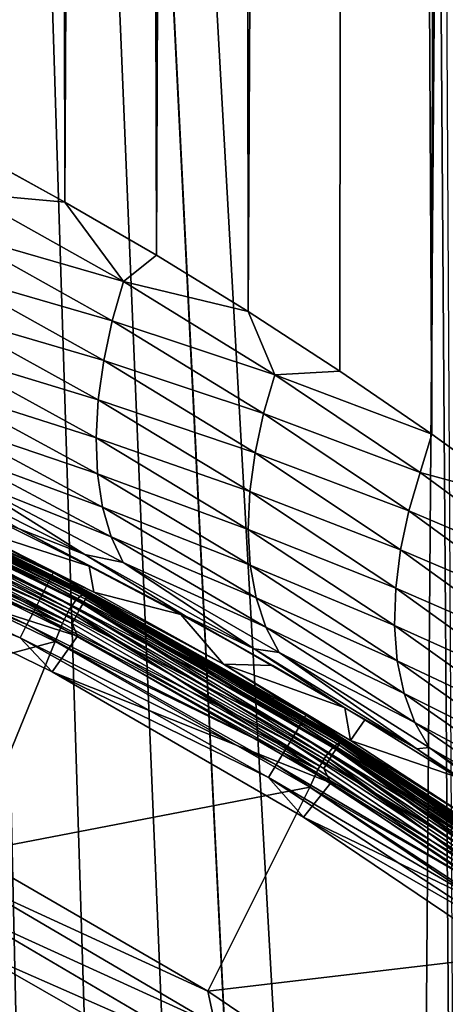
# Model space of a CAD drawing. Header units: metres. Extents: x -24 to 72, y -247 to 22.
# Tile 266 of 573: x 10.85 to 13.26, y -203.99 to -198.43. Entities that reach past the tile are written whole.
import ezdxf

# ---------------------------------------------------------------- set-up
doc = ezdxf.new("R2010")
doc.units = ezdxf.units.M
doc.layers.add('solid_509589_MEDIA_SW0001', color=7, linetype='CONTINUOUS')

msp = doc.modelspace()

# ---------------------------------------------------------------- linework, layer by layer
at = {"layer": 'solid_509589_MEDIA_SW0001'}
for points in [[(11.106506, -199.463852, 281.322083), (10.591548, -199.181763, 280.999786), (10.840421, -103.060989, 279.473083)], [(11.106506, -199.463852, 281.322083), (10.840421, -103.060989, 279.473083), (11.46467, -103.054047, 279.870941)], [(11.62343, -199.763672, 281.664703), (11.106506, -199.463852, 281.322083), (11.46467, -103.054047, 279.870941)], [(11.62343, -199.763672, 281.664703), (11.46467, -103.054047, 279.870941), (12.084569, -103.046661, 280.293945)], [(12.14177, -200.081757, 282.028168), (11.62343, -199.763672, 281.664703), (12.084569, -103.046661, 280.293945)], [(12.14177, -200.081757, 282.028168), (12.084569, -103.046661, 280.293945), (12.698758, -103.038849, 280.741699)], [(12.660723, -200.418381, 282.412872), (12.14177, -200.081757, 282.028168), (12.698758, -103.038849, 280.741699)], [(13.179606, -200.774048, 282.819275), (12.660723, -200.418381, 282.412872), (12.698758, -103.038849, 280.741699)], [(13.179606, -200.774048, 282.819275), (12.698758, -103.038849, 280.741699), (13.305124, -103.030617, 281.213287)], [(13.697446, -201.14888, 283.24762), (13.179606, -200.774048, 282.819275), (13.305124, -103.030617, 281.213287)], [(9.827398, -160.402893, 308.565277), (13.045057, -217.557907, 309.524597), (13.213239, -195.754791, 309.141724)], [(9.827398, -160.402893, 308.565277), (12.628703, -216.532242, 309.512268), (13.045057, -217.557907, 309.524597)], [(9.827398, -160.402893, 308.565277), (9.864964, -161.261902, 308.579895), (12.628703, -216.532242, 309.512268)], [(9.864964, -161.261902, 308.579895), (12.132125, -215.543488, 309.501404), (12.628703, -216.532242, 309.512268)], [(9.864964, -161.261902, 308.579895), (11.540147, -214.375961, 309.488312), (12.132125, -215.543488, 309.501404)], [(9.864964, -161.261902, 308.579895), (11.033787, -213.168625, 309.473206), (11.540147, -214.375961, 309.488312)], [(9.864964, -161.261902, 308.579895), (10.615952, -211.928192, 309.456268), (11.033787, -213.168625, 309.473206)], [(13.045057, -217.557907, 309.524597), (13.378036, -218.612869, 309.538422), (13.213239, -195.754791, 309.141724)], [(13.378036, -218.612869, 309.538422), (13.259324, -197.184433, 309.166046), (13.213239, -195.754791, 309.141724)], [(10.546282, -199.41394, 280.962555), (10.591548, -199.181763, 280.999786), (11.106506, -199.463852, 281.322083)], [(10.484738, -199.638107, 280.885193), (10.546282, -199.41394, 280.962555), (11.436721, -199.912506, 281.528503)], [(11.436721, -199.912506, 281.528503), (10.546282, -199.41394, 280.962555), (11.106506, -199.463852, 281.322083)], [(11.436721, -199.912506, 281.528503), (11.106506, -199.463852, 281.322083), (11.62343, -199.763672, 281.664703)], [(10.484738, -199.638107, 280.885193), (11.373908, -200.13414, 281.445099), (10.436899, -199.864639, 280.783417)], [(10.484738, -199.638107, 280.885193), (11.436721, -199.912506, 281.528503), (11.373908, -200.13414, 281.445099)], [(11.436721, -199.912506, 281.528503), (11.62343, -199.763672, 281.664703), (12.14177, -200.081757, 282.028168)], [(10.436899, -199.864639, 280.783417), (11.32584, -200.358124, 281.337921), (10.404974, -200.089188, 280.657074)], [(11.373908, -200.13414, 281.445099), (11.32584, -200.358124, 281.337921), (10.436899, -199.864639, 280.783417)], [(11.373908, -200.13414, 281.445099), (11.436721, -199.912506, 281.528503), (12.292254, -200.439346, 282.126953)], [(12.292254, -200.439346, 282.126953), (11.436721, -199.912506, 281.528503), (12.14177, -200.081757, 282.028168)], [(10.404974, -200.089188, 280.657074), (11.294822, -200.580124, 281.20694), (10.390756, -200.307007, 280.507019)], [(11.32584, -200.358124, 281.337921), (11.294822, -200.580124, 281.20694), (10.404974, -200.089188, 280.657074)], [(12.292254, -200.439346, 282.126953), (12.14177, -200.081757, 282.028168), (12.660723, -200.418381, 282.412872)], [(11.373908, -200.13414, 281.445099), (12.228888, -200.658524, 282.037689), (11.32584, -200.358124, 281.337921)], [(11.373908, -200.13414, 281.445099), (12.292254, -200.439346, 282.126953), (12.228888, -200.658524, 282.037689)], [(10.390756, -200.307007, 280.507019), (11.282713, -200.795456, 281.053162), (10.395455, -200.513214, 280.335114)], [(11.294822, -200.580124, 281.20694), (11.282713, -200.795456, 281.053162), (10.390756, -200.307007, 280.507019)], [(11.32584, -200.358124, 281.337921), (12.181244, -200.880005, 281.925232), (11.294822, -200.580124, 281.20694)], [(12.228888, -200.658524, 282.037689), (12.181244, -200.880005, 281.925232), (11.32584, -200.358124, 281.337921)], [(12.292254, -200.439346, 282.126953), (12.660723, -200.418381, 282.412872), (13.179606, -200.774048, 282.819275)], [(12.228888, -200.658524, 282.037689), (12.292254, -200.439346, 282.126953), (13.112944, -200.991776, 282.75473)], [(13.112944, -200.991776, 282.75473), (12.292254, -200.439346, 282.126953), (13.179606, -200.774048, 282.819275)], [(10.395455, -200.513214, 280.335114), (11.29074, -200.999313, 280.878601), (10.419564, -200.703186, 280.144287)], [(11.282713, -200.795456, 281.053162), (11.29074, -200.999313, 280.878601), (10.395455, -200.513214, 280.335114)], [(11.294822, -200.580124, 281.20694), (12.151709, -201.099533, 281.789825), (11.282713, -200.795456, 281.053162)], [(12.181244, -200.880005, 281.925232), (12.151709, -201.099533, 281.789825), (11.294822, -200.580124, 281.20694)], [(10.419564, -200.703186, 280.144287), (11.319364, -201.187103, 280.686249), (10.46278, -200.872803, 279.938263)], [(11.29074, -200.999313, 280.878601), (11.319364, -201.187103, 280.686249), (10.419564, -200.703186, 280.144287)], [(12.228888, -200.658524, 282.037689), (13.049673, -201.208588, 282.65979), (12.181244, -200.880005, 281.925232)], [(12.228888, -200.658524, 282.037689), (13.112944, -200.991776, 282.75473), (13.049673, -201.208588, 282.65979)], [(11.282713, -200.795456, 281.053162), (12.142186, -201.312454, 281.632568), (11.29074, -200.999313, 280.878601)], [(12.151709, -201.099533, 281.789825), (12.142186, -201.312454, 281.632568), (11.282713, -200.795456, 281.053162)], [(13.112944, -200.991776, 282.75473), (13.179606, -200.774048, 282.819275), (13.697446, -201.14888, 283.24762)], [(9.536174, -200.912308, 274.265198), (9.550949, -200.876923, 274.343018), (11.029231, -201.579865, 274.355286)], [(9.550949, -200.876923, 274.343018), (9.560101, -200.854401, 274.4263), (11.039799, -201.558014, 274.438599)], [(11.029231, -201.579865, 274.355286), (9.550949, -200.876923, 274.343018), (11.039799, -201.558014, 274.438599)], [(11.039799, -201.558014, 274.438599), (9.560101, -200.854401, 274.4263), (10.522803, -201.28746, 274.519562)], [(10.46278, -200.872803, 279.938263), (11.368201, -201.354767, 280.479889), (10.524018, -201.018799, 279.721436)], [(11.319364, -201.187103, 280.686249), (11.368201, -201.354767, 280.479889), (10.46278, -200.872803, 279.938263)], [(12.181244, -200.880005, 281.925232), (13.003049, -201.427673, 282.542358), (12.151709, -201.099533, 281.789825)], [(13.049673, -201.208588, 282.65979), (13.003049, -201.427673, 282.542358), (12.181244, -200.880005, 281.925232)], [(9.51622, -200.959473, 274.19516), (9.536174, -200.912308, 274.265198), (11.012169, -201.614151, 274.277435)], [(11.012169, -201.614151, 274.277435), (9.536174, -200.912308, 274.265198), (11.029231, -201.579865, 274.355286)], [(9.491687, -201.017014, 274.13504), (9.51622, -200.959473, 274.19516), (10.989126, -201.659851, 274.207397)], [(10.989126, -201.659851, 274.207397), (9.51622, -200.959473, 274.19516), (11.012169, -201.614151, 274.277435)], [(9.662363, -200.981674, 272.55191), (11.132273, -201.763504, 272.350952), (9.628463, -201.037567, 272.338287)], [(9.694913, -200.95166, 272.771484), (11.169505, -201.709991, 272.564636), (9.662363, -200.981674, 272.55191)], [(9.662363, -200.981674, 272.55191), (11.169505, -201.709991, 272.564636), (11.132273, -201.763504, 272.350952)], [(9.72557, -200.947861, 272.993347), (11.203367, -201.682083, 272.784241), (9.694913, -200.95166, 272.771484)], [(9.694913, -200.95166, 272.771484), (11.203367, -201.682083, 272.784241), (11.169505, -201.709991, 272.564636)], [(9.737194, -200.983231, 273.907501), (9.724538, -201.011017, 273.945892), (11.207322, -201.732681, 273.958496)], [(9.72557, -200.947861, 272.993347), (11.233311, -201.680084, 273.006134), (11.203367, -201.682083, 272.784241)], [(9.808299, -200.971191, 273.76828), (11.233311, -201.680084, 273.006134), (9.72557, -200.947861, 272.993347)], [(9.746598, -200.962845, 273.863892), (9.737194, -200.983231, 273.907501), (11.221909, -201.705841, 273.920105)], [(11.221909, -201.705841, 273.920105), (9.737194, -200.983231, 273.907501), (11.207322, -201.732681, 273.958496)], [(11.232747, -201.686157, 273.876495), (9.752388, -200.950653, 273.816711), (9.746598, -200.962845, 273.863892)], [(11.232747, -201.686157, 273.876495), (9.746598, -200.962845, 273.863892), (11.221909, -201.705841, 273.920105)], [(9.752388, -200.950653, 273.816711), (11.239419, -201.674393, 273.829346), (9.808299, -200.971191, 273.76828)], [(11.232747, -201.686157, 273.876495), (11.239419, -201.674393, 273.829346), (9.752388, -200.950653, 273.816711)], [(9.808299, -200.971191, 273.76828), (11.311217, -201.708008, 273.781158), (11.233311, -201.680084, 273.006134)], [(11.239419, -201.674393, 273.829346), (11.311217, -201.708008, 273.781158), (9.808299, -200.971191, 273.76828)], [(10.225327, -200.956268, 279.291351), (11.218496, -201.455139, 279.857788), (10.848247, -201.308975, 279.362061)], [(10.524018, -201.018799, 279.721436), (11.218496, -201.455139, 279.857788), (10.225327, -200.956268, 279.291351)], [(13.049673, -201.208588, 282.65979), (13.112944, -200.991776, 282.75473), (13.898844, -201.567276, 283.409058)], [(13.898844, -201.567276, 283.409058), (13.112944, -200.991776, 282.75473), (13.697446, -201.14888, 283.24762)], [(9.463314, -201.083191, 274.086639), (9.491687, -201.017014, 274.13504), (10.960796, -201.715591, 274.147247)], [(10.960796, -201.715591, 274.147247), (9.491687, -201.017014, 274.13504), (10.989126, -201.659851, 274.207397)], [(9.628463, -201.037567, 272.338287), (11.092142, -201.841934, 272.145874), (9.593643, -201.118607, 272.13324)], [(9.628463, -201.037567, 272.338287), (11.132273, -201.763504, 272.350952), (11.092142, -201.841934, 272.145874)], [(9.709116, -201.045135, 273.9776), (9.691524, -201.084274, 274.001373), (11.169275, -201.803497, 274.013916)], [(9.724538, -201.011017, 273.945892), (9.709116, -201.045135, 273.9776), (11.189549, -201.765671, 273.990173)], [(11.189549, -201.765671, 273.990173), (9.709116, -201.045135, 273.9776), (11.169275, -201.803497, 274.013916)], [(11.207322, -201.732681, 273.958496), (9.724538, -201.011017, 273.945892), (11.189549, -201.765671, 273.990173)], [(10.524018, -201.018799, 279.721436), (11.436041, -201.499069, 280.263885), (11.218496, -201.455139, 279.857788)], [(11.368201, -201.354767, 280.479889), (11.436041, -201.499069, 280.263885), (10.524018, -201.018799, 279.721436)], [(11.29074, -200.999313, 280.878601), (12.153908, -201.514023, 281.455566), (11.319364, -201.187103, 280.686249)], [(12.142186, -201.312454, 281.632568), (12.153908, -201.514023, 281.455566), (11.29074, -200.999313, 280.878601)], [(9.431956, -201.156006, 274.051422), (9.463314, -201.083191, 274.086639), (10.928033, -201.779678, 274.098785)], [(10.928033, -201.779678, 274.098785), (9.463314, -201.083191, 274.086639), (10.960796, -201.715591, 274.147247)], [(9.691524, -201.084274, 274.001373), (9.672438, -201.126923, 274.016296), (11.147279, -201.844727, 274.028839)], [(11.169275, -201.803497, 274.013916), (9.691524, -201.084274, 274.001373), (11.147279, -201.844727, 274.028839)], [(12.151709, -201.099533, 281.789825), (12.975519, -201.644806, 282.40271), (12.142186, -201.312454, 281.632568)], [(13.003049, -201.427673, 282.542358), (12.975519, -201.644806, 282.40271), (12.151709, -201.099533, 281.789825)], [(10.891821, -201.850189, 274.063538), (9.398557, -201.233276, 274.030426), (9.431956, -201.156006, 274.051422)], [(10.891821, -201.850189, 274.063538), (9.431956, -201.156006, 274.051422), (10.928033, -201.779678, 274.098785)], [(9.593643, -201.118607, 272.13324), (11.092142, -201.841934, 272.145874), (9.560124, -201.224442, 271.939606)], [(11.147279, -201.844727, 274.028839), (9.672438, -201.126923, 274.016296), (9.693915, -201.189499, 274.022125)], [(9.693915, -201.189499, 274.022125), (9.559224, -201.398376, 274.025787), (11.17805, -201.915924, 274.034821)], [(11.147279, -201.844727, 274.028839), (9.693915, -201.189499, 274.022125), (11.17805, -201.915924, 274.034821)], [(11.319364, -201.187103, 280.686249), (12.187291, -201.699677, 281.261932), (11.368201, -201.354767, 280.479889)], [(12.153908, -201.514023, 281.455566), (12.187291, -201.699677, 281.261932), (11.319364, -201.187103, 280.686249)], [(13.049673, -201.208588, 282.65979), (13.836271, -201.78183, 283.308655), (13.003049, -201.427673, 282.542358)], [(13.049673, -201.208588, 282.65979), (13.898844, -201.567276, 283.409058), (13.836271, -201.78183, 283.308655)], [(9.159957, -202.451721, 270.058777), (9.560124, -201.224442, 271.939606), (11.051902, -201.945374, 271.952179)], [(9.398557, -201.233276, 274.030426), (10.853252, -201.925003, 274.04248), (9.559224, -201.398376, 274.025787)], [(10.891821, -201.850189, 274.063538), (10.853252, -201.925003, 274.04248), (9.398557, -201.233276, 274.030426)], [(11.092142, -201.841934, 272.145874), (11.051902, -201.945374, 271.952179), (9.560124, -201.224442, 271.939606)], [(10.727957, -201.264893, 279.071289), (11.243849, -201.52037, 279.42334), (10.522803, -201.28746, 274.519562)], [(10.848247, -201.308975, 279.362061), (11.243849, -201.52037, 279.42334), (10.727957, -201.264893, 279.071289)], [(11.039799, -201.558014, 274.438599), (10.522803, -201.28746, 274.519562), (11.269348, -201.667786, 274.526215)], [(11.243849, -201.52037, 279.42334), (11.269348, -201.667786, 274.526215), (10.522803, -201.28746, 274.519562)], [(10.848247, -201.308975, 279.362061), (11.785396, -201.799881, 279.924835), (11.243849, -201.52037, 279.42334)], [(11.218496, -201.455139, 279.857788), (11.785396, -201.799881, 279.924835), (10.848247, -201.308975, 279.362061)], [(12.142186, -201.312454, 281.632568), (12.969018, -201.855392, 282.242188), (12.153908, -201.514023, 281.455566)], [(12.975519, -201.644806, 282.40271), (12.969018, -201.855392, 282.242188), (12.142186, -201.312454, 281.632568)], [(11.368201, -201.354767, 280.479889), (12.241865, -201.865433, 281.05545), (11.436041, -201.499069, 280.263885)], [(12.187291, -201.699677, 281.261932), (12.241865, -201.865433, 281.05545), (11.368201, -201.354767, 280.479889)], [(10.853252, -201.925003, 274.04248), (11.033878, -202.117432, 274.03833), (9.559224, -201.398376, 274.025787)], [(11.17805, -201.915924, 274.034821), (9.559224, -201.398376, 274.025787), (11.033878, -202.117432, 274.03833)], [(13.003049, -201.427673, 282.542358), (13.791218, -201.998627, 283.186462), (12.975519, -201.644806, 282.40271)], [(13.836271, -201.78183, 283.308655), (13.791218, -201.998627, 283.186462), (13.003049, -201.427673, 282.542358)], [(11.218496, -201.455139, 279.857788), (12.175459, -201.987732, 280.464569), (11.785396, -201.799881, 279.924835)], [(11.436041, -201.499069, 280.263885), (12.175459, -201.987732, 280.464569), (11.218496, -201.455139, 279.857788)], [(11.243849, -201.52037, 279.42334), (11.76201, -201.792465, 279.797791), (11.269348, -201.667786, 274.526215)], [(11.785396, -201.799881, 279.924835), (11.76201, -201.792465, 279.797791), (11.243849, -201.52037, 279.42334)], [(11.436041, -201.499069, 280.263885), (12.316292, -202.008087, 280.840546), (12.175459, -201.987732, 280.464569)], [(12.241865, -201.865433, 281.05545), (12.316292, -202.008087, 280.840546), (11.436041, -201.499069, 280.263885)], [(12.153908, -201.514023, 281.455566), (12.984767, -202.054749, 282.063019), (12.187291, -201.699677, 281.261932)], [(12.969018, -201.855392, 282.242188), (12.984767, -202.054749, 282.063019), (12.153908, -201.514023, 281.455566)], [(11.012169, -201.614151, 274.277435), (11.029231, -201.579865, 274.355286), (12.45609, -202.382019, 274.369293)], [(11.029231, -201.579865, 274.355286), (11.039799, -201.558014, 274.438599), (12.468024, -202.360947, 274.452606)], [(12.45609, -202.382019, 274.369293), (11.029231, -201.579865, 274.355286), (12.468024, -202.360947, 274.452606)], [(11.039799, -201.558014, 274.438599), (11.269348, -201.667786, 274.526215), (12.002163, -202.073929, 274.533295)], [(12.468024, -202.360947, 274.452606), (11.039799, -201.558014, 274.438599), (12.002163, -202.073929, 274.533295)], [(10.989126, -201.659851, 274.207397), (11.012169, -201.614151, 274.277435), (12.436821, -202.41507, 274.291443)], [(12.436821, -202.41507, 274.291443), (11.012169, -201.614151, 274.277435), (12.45609, -202.382019, 274.369293)], [(12.975519, -201.644806, 282.40271), (13.76618, -202.213486, 283.042908), (12.969018, -201.855392, 282.242188)], [(13.791218, -201.998627, 283.186462), (13.76618, -202.213486, 283.042908), (12.975519, -201.644806, 282.40271)], [(10.960796, -201.715591, 274.147247), (10.989126, -201.659851, 274.207397), (12.410797, -202.459106, 274.221344)], [(12.410797, -202.459106, 274.221344), (10.989126, -201.659851, 274.207397), (12.436821, -202.41507, 274.291443)], [(11.169505, -201.709991, 272.564636), (12.581688, -202.592712, 272.365448), (11.132273, -201.763504, 272.350952)], [(11.203367, -201.682083, 272.784241), (12.622087, -202.541794, 272.579163), (11.169505, -201.709991, 272.564636)], [(11.169505, -201.709991, 272.564636), (12.622087, -202.541794, 272.579163), (12.581688, -202.592712, 272.365448)], [(11.233311, -201.680084, 273.006134), (12.657127, -202.516052, 272.798798), (11.203367, -201.682083, 272.784241)], [(11.203367, -201.682083, 272.784241), (12.657127, -202.516052, 272.798798), (12.622087, -202.541794, 272.579163)], [(11.221909, -201.705841, 273.920105), (11.207322, -201.732681, 273.958496), (12.636867, -202.554779, 273.972839)], [(11.232747, -201.686157, 273.876495), (11.221909, -201.705841, 273.920105), (12.653314, -202.528992, 273.934479)], [(12.653314, -202.528992, 273.934479), (11.221909, -201.705841, 273.920105), (12.636867, -202.554779, 273.972839)], [(12.665534, -202.510101, 273.890869), (11.239419, -201.674393, 273.829346), (11.232747, -201.686157, 273.876495)], [(12.665534, -202.510101, 273.890869), (11.232747, -201.686157, 273.876495), (12.653314, -202.528992, 273.934479)], [(11.233311, -201.680084, 273.006134), (12.686257, -202.515747, 273.020721), (12.657127, -202.516052, 272.798798)], [(11.311217, -201.708008, 273.781158), (12.686257, -202.515747, 273.020721), (11.233311, -201.680084, 273.006134)], [(11.239419, -201.674393, 273.829346), (12.673058, -202.498825, 273.84375), (11.311217, -201.708008, 273.781158)], [(12.665534, -202.510101, 273.890869), (12.673058, -202.498825, 273.84375), (11.239419, -201.674393, 273.829346)], [(11.76201, -201.792465, 279.797791), (12.002163, -202.073929, 274.533295), (11.269348, -201.667786, 274.526215)], [(11.311217, -201.708008, 273.781158), (12.759114, -202.547775, 273.795807), (12.686257, -202.515747, 273.020721)], [(12.673058, -202.498825, 273.84375), (12.759114, -202.547775, 273.795807), (11.311217, -201.708008, 273.781158)], [(12.187291, -201.699677, 281.261932), (13.02313, -202.238373, 281.868347), (12.241865, -201.865433, 281.05545)], [(12.984767, -202.054749, 282.063019), (13.02313, -202.238373, 281.868347), (12.187291, -201.699677, 281.261932)], [(10.928033, -201.779678, 274.098785), (10.960796, -201.715591, 274.147247), (12.378802, -202.512772, 274.161163)], [(12.378802, -202.512772, 274.161163), (10.960796, -201.715591, 274.147247), (12.410797, -202.459106, 274.221344)], [(11.132273, -201.763504, 272.350952), (12.536441, -202.668167, 272.160309), (11.092142, -201.841934, 272.145874)], [(11.132273, -201.763504, 272.350952), (12.581688, -202.592712, 272.365448), (12.536441, -202.668167, 272.160309)], [(11.189549, -201.765671, 273.990173), (11.169275, -201.803497, 274.013916), (12.593966, -202.622787, 274.028229)], [(11.207322, -201.732681, 273.958496), (11.189549, -201.765671, 273.990173), (12.616827, -202.586441, 274.004486)], [(12.616827, -202.586441, 274.004486), (11.189549, -201.765671, 273.990173), (12.593966, -202.622787, 274.028229)], [(12.636867, -202.554779, 273.972839), (11.207322, -201.732681, 273.958496), (12.616827, -202.586441, 274.004486)], [(10.891821, -201.850189, 274.063538), (10.928033, -201.779678, 274.098785), (12.341799, -202.574478, 274.112671)], [(12.341799, -202.574478, 274.112671), (10.928033, -201.779678, 274.098785), (12.378802, -202.512772, 274.161163)], [(11.169275, -201.803497, 274.013916), (11.147279, -201.844727, 274.028839), (12.569163, -202.662415, 274.043091)], [(12.593966, -202.622787, 274.028229), (11.169275, -201.803497, 274.013916), (12.569163, -202.662415, 274.043091)], [(11.76201, -201.792465, 279.797791), (12.281612, -202.081497, 280.19519), (12.002163, -202.073929, 274.533295)], [(11.785396, -201.799881, 279.924835), (12.281612, -202.081497, 280.19519), (11.76201, -201.792465, 279.797791)], [(11.785396, -201.799881, 279.924835), (12.688056, -202.319351, 280.521759), (12.281612, -202.081497, 280.19519)], [(12.175459, -201.987732, 280.464569), (12.688056, -202.319351, 280.521759), (11.785396, -201.799881, 279.924835)], [(12.300903, -202.642349, 274.077362), (10.853252, -201.925003, 274.04248), (10.891821, -201.850189, 274.063538)], [(12.300903, -202.642349, 274.077362), (10.891821, -201.850189, 274.063538), (12.341799, -202.574478, 274.112671)], [(11.092142, -201.841934, 272.145874), (12.536441, -202.668167, 272.160309), (11.051902, -201.945374, 271.952179)], [(12.569163, -202.662415, 274.043091), (11.147279, -201.844727, 274.028839), (11.17805, -201.915924, 274.034821)], [(12.241865, -201.865433, 281.05545), (13.083545, -202.402283, 281.662048), (12.316292, -202.008087, 280.840546)], [(13.02313, -202.238373, 281.868347), (13.083545, -202.402283, 281.662048), (12.241865, -201.865433, 281.05545)], [(12.969018, -201.855392, 282.242188), (13.763106, -202.42186, 282.879395), (12.984767, -202.054749, 282.063019)], [(13.76618, -202.213486, 283.042908), (13.763106, -202.42186, 282.879395), (12.969018, -201.855392, 282.242188)], [(10.853252, -201.925003, 274.04248), (12.257344, -202.714355, 274.056274), (11.033878, -202.117432, 274.03833)], [(12.300903, -202.642349, 274.077362), (12.257344, -202.714355, 274.056274), (10.853252, -201.925003, 274.04248)], [(11.17805, -201.915924, 274.034821), (11.033878, -202.117432, 274.03833), (12.608097, -202.743774, 274.049255)], [(12.569163, -202.662415, 274.043091), (11.17805, -201.915924, 274.034821), (12.608097, -202.743774, 274.049255)], [(10.562524, -203.138184, 270.07077), (9.159957, -202.451721, 270.058777), (11.051902, -201.945374, 271.952179)], [(10.562524, -203.138184, 270.07077), (11.051902, -201.945374, 271.952179), (12.489648, -202.768768, 271.966553)], [(12.536441, -202.668167, 272.160309), (12.489648, -202.768768, 271.966553), (11.051902, -201.945374, 271.952179)], [(12.175459, -201.987732, 280.464569), (13.095922, -202.55098, 281.108063), (12.688056, -202.319351, 280.521759)], [(12.316292, -202.008087, 280.840546), (13.095922, -202.55098, 281.108063), (12.175459, -201.987732, 280.464569)], [(12.316292, -202.008087, 280.840546), (13.164542, -202.543335, 281.448456), (13.095922, -202.55098, 281.108063)], [(13.083545, -202.402283, 281.662048), (13.164542, -202.543335, 281.448456), (12.316292, -202.008087, 280.840546)], [(12.468024, -202.360947, 274.452606), (12.002163, -202.073929, 274.533295), (12.720354, -202.505386, 274.540833)], [(12.688056, -202.319351, 280.521759), (12.720354, -202.505386, 274.540833), (12.002163, -202.073929, 274.533295)], [(12.281612, -202.081497, 280.19519), (12.688056, -202.319351, 280.521759), (12.002163, -202.073929, 274.533295)], [(12.984767, -202.054749, 282.063019), (13.783196, -202.619095, 282.698334), (13.02313, -202.238373, 281.868347)], [(13.763106, -202.42186, 282.879395), (13.783196, -202.619095, 282.698334), (12.984767, -202.054749, 282.063019)], [(12.257344, -202.714355, 274.056274), (12.454782, -202.937607, 274.052643), (11.033878, -202.117432, 274.03833)], [(12.608097, -202.743774, 274.049255), (11.033878, -202.117432, 274.03833), (12.454782, -202.937607, 274.052643)], [(13.02313, -202.238373, 281.868347), (13.826751, -202.800766, 282.50293), (13.083545, -202.402283, 281.662048)], [(13.783196, -202.619095, 282.698334), (13.826751, -202.800766, 282.50293), (13.02313, -202.238373, 281.868347)], [(12.688056, -202.319351, 280.521759), (12.801943, -202.387909, 280.615814), (12.720354, -202.505386, 274.540833)], [(13.095922, -202.55098, 281.108063), (12.801943, -202.387909, 280.615814), (12.688056, -202.319351, 280.521759)], [(12.436821, -202.41507, 274.291443), (12.45609, -202.382019, 274.369293), (13.824873, -203.279678, 274.384979)], [(12.45609, -202.382019, 274.369293), (12.468024, -202.360947, 274.452606), (13.838119, -203.259445, 274.468292)], [(13.824873, -203.279678, 274.384979), (12.45609, -202.382019, 274.369293), (13.838119, -203.259445, 274.468292)], [(12.468024, -202.360947, 274.452606), (12.720354, -202.505386, 274.540833), (13.423048, -202.961655, 274.548798)], [(13.838119, -203.259445, 274.468292), (12.468024, -202.360947, 274.452606), (13.423048, -202.961655, 274.548798)], [(12.410797, -202.459106, 274.221344), (12.436821, -202.41507, 274.291443), (13.803486, -203.31134, 274.307068)], [(13.803486, -203.31134, 274.307068), (12.436821, -202.41507, 274.291443), (13.824873, -203.279678, 274.384979)], [(12.801943, -202.387909, 280.615814), (13.322206, -202.712021, 281.060425), (12.720354, -202.505386, 274.540833)], [(13.095922, -202.55098, 281.108063), (13.322206, -202.712021, 281.060425), (12.801943, -202.387909, 280.615814)], [(13.083545, -202.402283, 281.662048), (13.893108, -202.962921, 282.297058), (13.164542, -202.543335, 281.448456)], [(13.826751, -202.800766, 282.50293), (13.893108, -202.962921, 282.297058), (13.083545, -202.402283, 281.662048)], [(12.378802, -202.512772, 274.161163), (12.410797, -202.459106, 274.221344), (13.774603, -203.353485, 274.236969)], [(13.774603, -203.353485, 274.236969), (12.410797, -202.459106, 274.221344), (13.803486, -203.31134, 274.307068)], [(12.341799, -202.574478, 274.112671), (12.378802, -202.512772, 274.161163), (13.739092, -203.404846, 274.176727)], [(13.739092, -203.404846, 274.176727), (12.378802, -202.512772, 274.161163), (13.774603, -203.353485, 274.236969)], [(12.622087, -202.541794, 272.579163), (13.969625, -203.521133, 272.381653), (12.581688, -202.592712, 272.365448)], [(12.657127, -202.516052, 272.798798), (14.013012, -203.473007, 272.595428), (12.622087, -202.541794, 272.579163)], [(12.622087, -202.541794, 272.579163), (14.013012, -203.473007, 272.595428), (13.969625, -203.521133, 272.381653)], [(12.653314, -202.528992, 273.934479), (12.636867, -202.554779, 273.972839), (14.006378, -203.473358, 273.988861)], [(12.665534, -202.510101, 273.890869), (12.653314, -202.528992, 273.934479), (14.024608, -203.448776, 273.950531)], [(14.024608, -203.448776, 273.950531), (12.653314, -202.528992, 273.934479), (14.006378, -203.473358, 273.988861)], [(12.686257, -202.515747, 273.020721), (14.049097, -203.449478, 272.815125), (12.657127, -202.516052, 272.798798)], [(12.657127, -202.516052, 272.798798), (14.049097, -203.449478, 272.815125), (14.013012, -203.473007, 272.595428)], [(14.038153, -203.430786, 273.906952), (12.673058, -202.498825, 273.84375), (12.665534, -202.510101, 273.890869)], [(14.038153, -203.430786, 273.906952), (12.665534, -202.510101, 273.890869), (14.024608, -203.448776, 273.950531)], [(12.673058, -202.498825, 273.84375), (14.046492, -203.420044, 273.859802), (12.759114, -202.547775, 273.795807)], [(14.038153, -203.430786, 273.906952), (14.046492, -203.420044, 273.859802), (12.673058, -202.498825, 273.84375)], [(12.686257, -202.515747, 273.020721), (14.077323, -203.450775, 273.037048), (14.049097, -203.449478, 272.815125)], [(12.759114, -202.547775, 273.795807), (14.077323, -203.450775, 273.037048), (12.686257, -202.515747, 273.020721)], [(13.322206, -202.712021, 281.060425), (13.423048, -202.961655, 274.548798), (12.720354, -202.505386, 274.540833)], [(12.759114, -202.547775, 273.795807), (14.144947, -203.48642, 273.812195), (14.077323, -203.450775, 273.037048)], [(14.046492, -203.420044, 273.859802), (14.144947, -203.48642, 273.812195), (12.759114, -202.547775, 273.795807)], [(13.164542, -202.543335, 281.448456), (13.979719, -203.141937, 281.785034), (13.095922, -202.55098, 281.108063)], [(13.164542, -202.543335, 281.448456), (13.980673, -203.102448, 282.085052), (13.979719, -203.141937, 281.785034)], [(13.893108, -202.962921, 282.297058), (13.980673, -203.102448, 282.085052), (13.164542, -202.543335, 281.448456)], [(12.300903, -202.642349, 274.077362), (12.341799, -202.574478, 274.112671), (13.698023, -203.463882, 274.128204)], [(13.698023, -203.463882, 274.128204), (12.341799, -202.574478, 274.112671), (13.739092, -203.404846, 274.176727)], [(12.581688, -202.592712, 272.365448), (13.91948, -203.593262, 272.176453), (12.536441, -202.668167, 272.160309)], [(12.581688, -202.592712, 272.365448), (13.969625, -203.521133, 272.381653), (13.91948, -203.593262, 272.176453)], [(12.616827, -202.586441, 274.004486), (12.593966, -202.622787, 274.028229), (13.958828, -203.538269, 274.044189)], [(12.636867, -202.554779, 273.972839), (12.616827, -202.586441, 274.004486), (13.984167, -203.503571, 274.020508)], [(13.984167, -203.503571, 274.020508), (12.616827, -202.586441, 274.004486), (13.958828, -203.538269, 274.044189)], [(14.006378, -203.473358, 273.988861), (12.636867, -202.554779, 273.972839), (13.984167, -203.503571, 274.020508)], [(13.095922, -202.55098, 281.108063), (13.979719, -203.141937, 281.785034), (13.322206, -202.712021, 281.060425)], [(13.652633, -203.528824, 274.092834), (12.257344, -202.714355, 274.056274), (12.300903, -202.642349, 274.077362)], [(13.652633, -203.528824, 274.092834), (12.300903, -202.642349, 274.077362), (13.698023, -203.463882, 274.128204)], [(12.593966, -202.622787, 274.028229), (12.569163, -202.662415, 274.043091), (13.931338, -203.57608, 274.059052)], [(13.958828, -203.538269, 274.044189), (12.593966, -202.622787, 274.028229), (13.931338, -203.57608, 274.059052)], [(12.257344, -202.714355, 274.056274), (13.604287, -203.597687, 274.071686), (12.454782, -202.937607, 274.052643)], [(13.652633, -203.528824, 274.092834), (13.604287, -203.597687, 274.071686), (12.257344, -202.714355, 274.056274)], [(12.536441, -202.668167, 272.160309), (13.91948, -203.593262, 272.176453), (12.489648, -202.768768, 271.966553)], [(13.931338, -203.57608, 274.059052), (12.569163, -202.662415, 274.043091), (12.608097, -202.743774, 274.049255)], [(11.913955, -203.920486, 270.084412), (10.562524, -203.138184, 270.07077), (12.489648, -202.768768, 271.966553)], [(11.913955, -203.920486, 270.084412), (12.489648, -202.768768, 271.966553), (13.866336, -203.690598, 271.982666)], [(12.608097, -202.743774, 274.049255), (12.454782, -202.937607, 274.052643), (13.976981, -203.668961, 274.06543)], [(13.91948, -203.593262, 272.176453), (13.866336, -203.690598, 271.982666), (12.489648, -202.768768, 271.966553)], [(13.931338, -203.57608, 274.059052), (12.608097, -202.743774, 274.049255), (13.976981, -203.668961, 274.06543)], [(13.604287, -203.597687, 274.071686), (13.814876, -203.854797, 274.068665), (12.454782, -202.937607, 274.052643)], [(13.976981, -203.668961, 274.06543), (12.454782, -202.937607, 274.052643), (13.814876, -203.854797, 274.068665)], [(10.596885, -203.316284, 269.897522), (10.562524, -203.138184, 270.07077), (11.913955, -203.920486, 270.084412)], [(10.596885, -203.316284, 269.897522), (11.954528, -204.112259, 269.911438), (10.550606, -203.47171, 269.740906)], [(10.596885, -203.316284, 269.897522), (11.913955, -203.920486, 270.084412), (11.954528, -204.112259, 269.911438)], [(10.56769, -203.679031, 269.604584), (10.550606, -203.47171, 269.740906), (11.896885, -204.26358, 269.75473)], [(11.954528, -204.112259, 269.911438), (11.896885, -204.26358, 269.75473), (10.550606, -203.47171, 269.740906)], [(10.346718, -204.402267, 269.099701), (10.56769, -203.679031, 269.604584), (11.248281, -204.068176, 269.611359)], [(11.248281, -204.068176, 269.611359), (10.56769, -203.679031, 269.604584), (11.896885, -204.26358, 269.75473)], [(13.207705, -204.794861, 270.09967), (11.913955, -203.920486, 270.084412), (13.866336, -203.690598, 271.982666)], [(13.207705, -204.794861, 270.09967), (13.866336, -203.690598, 271.982666), (15.175233, -204.706345, 272.000397)], [(11.954528, -204.112259, 269.911438), (11.913955, -203.920486, 270.084412), (13.207705, -204.794861, 270.09967)]]:
    msp.add_3dface(points, dxfattribs=at)

doc.saveas('drawing.dxf')
